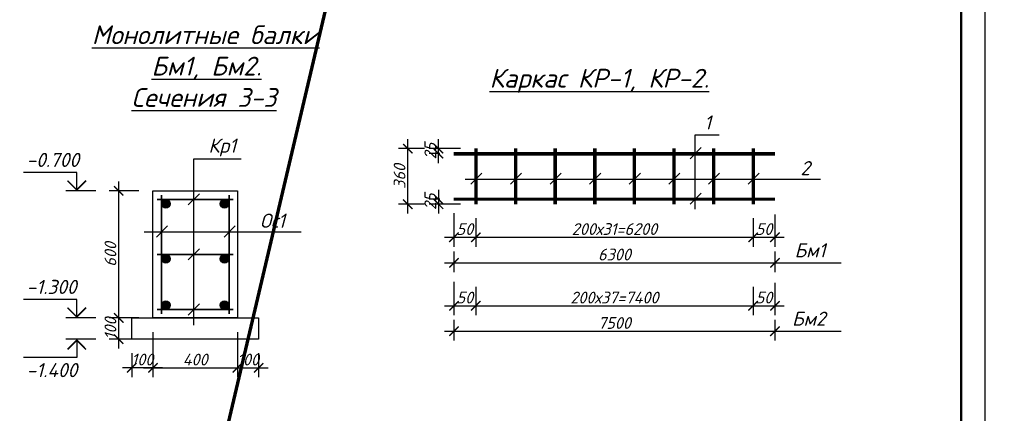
# Model space of a CAD drawing. Header units: millimetres. Extents: x 2063114 to 14983986, y -126020516 to 213791.
# Tile 646 of 656: x 2355949 to 2376915, y -10017 to -1650. Entities that reach past the tile are written whole.
import ezdxf

# ---------------------------------------------------------------- set-up
doc = ezdxf.new("R2010")
doc.units = ezdxf.units.MM
doc.layers.get('Defpoints').update_dxf_attribs({"color": 6, "lineweight": 35})
doc.layers.add('_0', color=7, linetype='Continuous', lineweight=20)
doc.layers.add('план', color=7, linetype='Continuous', lineweight=20)
doc.layers.add('Размеры', color=28, linetype='Continuous')
doc.styles.add('GOST 2.304', font='isocpeur.ttf', dxfattribs={"oblique": 15})
doc.styles.get("Standard").update_dxf_attribs({"font": 'arial.ttf'})
doc.styles.add('V@ler@Live', font='isocpeui.ttf')
doc.dimstyles.new('Standard 2304', dxfattribs={"dimtxt": 250, "dimasz": 200, "dimexe": 200, "dimexo": 300, "dimgap": 50, "dimtad": 1, "dimdec": 0, "dimzin": 0, "dimdsep": 46, "dimtxsty": 'GOST 2.304', "dimblk": 'ARCHTICK', "dimcen": 10, "dimdle": 200, "dimclrd": 256, "dimclre": 256, "dimclrt": 256, "dimadec": 0, "dimazin": 0, "dimtfac": 1, "dimtdec": 0, "dimtofl": 0, "dimtmove": 0, "dimatfit": 3, "dimldrblk": 'ARCHTICK', "dimfxl": 1, "dimtolj": 1, "dimtzin": 0, "dimlwd": -1, "dimarcsym": 0})

# ---------------------------------------------------------------- blocks, each defined once
blk = doc.blocks.new('_ArchTick')
at = {"color": 0, "linetype": 'ByBlock', "const_width": 0.15}
blk.add_lwpolyline([(-0.5, -0.5), (0.5, 0.5)], dxfattribs=at)
blk = doc.blocks.new('*D3597')
at = {"layer": 'Defpoints', "color": 0, "transparency": 16777216}
for p in [(2358787, -7990), (2360587, -7990), (2360587, -9050)]:
    blk.add_point(p, dxfattribs=at)
at = {"layer": 'Размеры', "color": 5, "lineweight": -2, "transparency": 16777216}
for p, q in [((2358787, -8290), (2358787, -9250)), ((2360587, -8290), (2360587, -9250))]:
    blk.add_line(p, q, dxfattribs=at)
at = {"layer": 'Размеры', "color": 5, "transparency": 16777216}
blk.add_line((2358587, -9050), (2360787, -9050), dxfattribs=at)
at = {"layer": 'Размеры', "color": 5, "transparency": 16777216, "xscale": 200, "yscale": 200, "zscale": 200, "rotation": 180}
blk.add_blockref('_ArchTick', (2358787, -9050), dxfattribs=at)
at = {"layer": 'Размеры', "color": 5, "transparency": 16777216, "xscale": 200, "yscale": 200, "zscale": 200}
blk.add_blockref('_ArchTick', (2360587, -9050), dxfattribs=at)
at = {"layer": 'Размеры', "color": 5, "transparency": 16777216, "insert": (2359687, -8875), "char_height": 250, "attachment_point": 5, "style": 'GOST 2.304'}
blk.add_mtext('\\A1;400', dxfattribs=at)
blk = doc.blocks.new('*D3598')
at = {"layer": 'Defpoints', "color": 0, "transparency": 16777216}
for p in [(2358057, -5290), (2358787, -5290), (2358787, -7990)]:
    blk.add_point(p, dxfattribs=at)
at = {"layer": 'Размеры', "color": 5, "transparency": 16777216}
blk.add_line((2358057, -8190), (2358057, -5090), dxfattribs=at)
at = {"layer": 'Размеры', "color": 5, "lineweight": -2, "transparency": 16777216}
for p, q in [((2358487, -5290), (2357857, -5290)), ((2358487, -7990), (2357857, -7990))]:
    blk.add_line(p, q, dxfattribs=at)
at = {"layer": 'Размеры', "color": 5, "transparency": 16777216, "xscale": 200, "yscale": 200, "zscale": 200}
for p, rotation in [((2358057, -5290), 90), ((2358057, -7990), 270)]:
    blk.add_blockref('_ArchTick', p, dxfattribs=dict(at, rotation=rotation))
at = {"layer": 'Размеры', "color": 5, "transparency": 16777216, "insert": (2357882, -6640), "char_height": 250, "attachment_point": 5, "rotation": 90, "style": 'GOST 2.304'}
blk.add_mtext('\\A1;600', dxfattribs=at)
blk = doc.blocks.new('*D3591')
at = {"layer": 'Defpoints', "color": 0, "transparency": 16777216}
for p in [(2364213, -4391), (2364868, -4391), (2364868, -5572)]:
    blk.add_point(p, dxfattribs=at)
at = {"layer": 'Размеры', "color": 5, "transparency": 16777216}
blk.add_line((2364213, -5772), (2364213, -4191), dxfattribs=at)
at = {"layer": 'Размеры', "color": 5, "lineweight": -2, "transparency": 16777216}
for p, q in [((2364568, -4391), (2364013, -4391)), ((2364568, -5572), (2364013, -5572))]:
    blk.add_line(p, q, dxfattribs=at)
at = {"layer": 'Размеры', "color": 5, "transparency": 16777216, "xscale": 200, "yscale": 200, "zscale": 200}
for p, rotation in [((2364213, -4391), 90), ((2364213, -5572), 270)]:
    blk.add_blockref('_ArchTick', p, dxfattribs=dict(at, rotation=rotation))
at = {"layer": 'Размеры', "color": 5, "transparency": 16777216, "insert": (2364038, -4982), "char_height": 250, "attachment_point": 5, "rotation": 90, "style": 'GOST 2.304'}
blk.add_mtext('\\A1;360', dxfattribs=at)
blk = doc.blocks.new('*D3599')
at = {"layer": 'Defpoints', "color": 0, "transparency": 16777216}
for p in [(2364868, -4391), (2365639, -4391), (2365197, -4497)]:
    blk.add_point(p, dxfattribs=at)
at = {"layer": 'Размеры', "color": 5, "transparency": 16777216}
blk.add_line((2364868, -4697), (2364868, -4191), dxfattribs=at)
at = {"layer": 'Размеры', "color": 5, "lineweight": -2, "transparency": 16777216}
for p, q in [((2365339, -4391), (2364668, -4391)), ((2364897, -4497), (2364668, -4497))]:
    blk.add_line(p, q, dxfattribs=at)
at = {"layer": 'Размеры', "color": 5, "transparency": 16777216, "xscale": 200, "yscale": 200, "zscale": 200}
for p, rotation in [((2364868, -4391), 90), ((2364868, -4497), 270)]:
    blk.add_blockref('_ArchTick', p, dxfattribs=dict(at, rotation=rotation))
at = {"layer": 'Размеры', "color": 5, "transparency": 16777216, "insert": (2364693, -4444), "char_height": 250, "attachment_point": 5, "rotation": 90, "style": 'GOST 2.304'}
blk.add_mtext('\\A1;25', dxfattribs=at)
blk = doc.blocks.new('*D3600')
at = {"layer": 'Defpoints', "color": 0, "transparency": 16777216}
for p in [(2364868, -5572), (2365197, -5466), (2365639, -5572)]:
    blk.add_point(p, dxfattribs=at)
at = {"layer": 'Размеры', "color": 5, "transparency": 16777216}
blk.add_line((2364868, -5266), (2364868, -5772), dxfattribs=at)
at = {"layer": 'Размеры', "color": 5, "lineweight": -2, "transparency": 16777216}
for p, q in [((2364897, -5466), (2364668, -5466)), ((2365339, -5572), (2364668, -5572))]:
    blk.add_line(p, q, dxfattribs=at)
at = {"layer": 'Размеры', "color": 5, "transparency": 16777216, "xscale": 200, "yscale": 200, "zscale": 200}
for p, rotation in [((2364868, -5466), 90), ((2364868, -5572), 270)]:
    blk.add_blockref('_ArchTick', p, dxfattribs=dict(at, rotation=rotation))
at = {"layer": 'Размеры', "color": 5, "transparency": 16777216, "insert": (2364693, -5519), "char_height": 250, "attachment_point": 5, "rotation": 90, "style": 'GOST 2.304'}
blk.add_mtext('\\A1;25', dxfattribs=at)
blk = doc.blocks.new('*D3601')
at = {"layer": 'Defpoints', "color": 0, "transparency": 16777216}
for p in [(2365197, -5466), (2365661, -5572), (2365661, -6276)]:
    blk.add_point(p, dxfattribs=at)
at = {"layer": 'Размеры', "color": 5, "lineweight": -2, "transparency": 16777216}
for p, q in [((2365197, -5766), (2365197, -6476)), ((2365661, -5872), (2365661, -6476))]:
    blk.add_line(p, q, dxfattribs=at)
at = {"layer": 'Размеры', "color": 5, "transparency": 16777216}
blk.add_line((2364997, -6276), (2365861, -6276), dxfattribs=at)
at = {"layer": 'Размеры', "color": 5, "transparency": 16777216, "xscale": 200, "yscale": 200, "zscale": 200, "rotation": 180}
blk.add_blockref('_ArchTick', (2365197, -6276), dxfattribs=at)
at = {"layer": 'Размеры', "color": 5, "transparency": 16777216, "xscale": 200, "yscale": 200, "zscale": 200}
blk.add_blockref('_ArchTick', (2365661, -6276), dxfattribs=at)
at = {"layer": 'Размеры', "color": 5, "transparency": 16777216, "insert": (2365429, -6101), "char_height": 250, "attachment_point": 5, "style": 'GOST 2.304'}
blk.add_mtext('\\A1;50', dxfattribs=at)
blk = doc.blocks.new('*D3602')
at = {"layer": 'Defpoints', "color": 0, "transparency": 16777216}
for p in [(2365661, -5572), (2371567, -5572), (2371567, -6276)]:
    blk.add_point(p, dxfattribs=at)
at = {"layer": 'Размеры', "color": 5, "lineweight": -2, "transparency": 16777216}
for p, q in [((2365661, -5872), (2365661, -6476)), ((2371567, -5872), (2371567, -6476))]:
    blk.add_line(p, q, dxfattribs=at)
at = {"layer": 'Размеры', "color": 5, "transparency": 16777216}
blk.add_line((2365461, -6276), (2371767, -6276), dxfattribs=at)
at = {"layer": 'Размеры', "color": 5, "transparency": 16777216, "xscale": 200, "yscale": 200, "zscale": 200, "rotation": 180}
blk.add_blockref('_ArchTick', (2365661, -6276), dxfattribs=at)
at = {"layer": 'Размеры', "color": 5, "transparency": 16777216, "xscale": 200, "yscale": 200, "zscale": 200}
blk.add_blockref('_ArchTick', (2371567, -6276), dxfattribs=at)
at = {"layer": 'Размеры', "color": 5, "transparency": 16777216, "insert": (2368614, -6101), "char_height": 250, "attachment_point": 5, "style": 'GOST 2.304'}
blk.add_mtext('\\A1;200х31=6200', dxfattribs=at)
blk = doc.blocks.new('*D3603')
at = {"layer": 'Defpoints', "color": 0, "transparency": 16777216}
for p in [(2371567, -5572), (2372031, -5488), (2372031, -6276)]:
    blk.add_point(p, dxfattribs=at)
at = {"layer": 'Размеры', "color": 5, "lineweight": -2, "transparency": 16777216}
for p, q in [((2372031, -5788), (2372031, -6476)), ((2371567, -5872), (2371567, -6476))]:
    blk.add_line(p, q, dxfattribs=at)
at = {"layer": 'Размеры', "color": 5, "transparency": 16777216}
blk.add_line((2371367, -6276), (2372231, -6276), dxfattribs=at)
at = {"layer": 'Размеры', "color": 5, "transparency": 16777216, "xscale": 200, "yscale": 200, "zscale": 200, "rotation": 180}
blk.add_blockref('_ArchTick', (2371567, -6276), dxfattribs=at)
at = {"layer": 'Размеры', "color": 5, "transparency": 16777216, "xscale": 200, "yscale": 200, "zscale": 200}
blk.add_blockref('_ArchTick', (2372031, -6276), dxfattribs=at)
at = {"layer": 'Размеры', "color": 5, "transparency": 16777216, "insert": (2371799, -6101), "char_height": 250, "attachment_point": 5, "style": 'GOST 2.304'}
blk.add_mtext('\\A1;50', dxfattribs=at)
blk = doc.blocks.new('*D3592')
at = {"layer": 'Defpoints', "color": 0, "transparency": 16777216}
for p in [(2365197, -6278), (2372031, -6278), (2372031, -6817)]:
    blk.add_point(p, dxfattribs=at)
at = {"layer": 'Размеры', "color": 5, "lineweight": -2, "transparency": 16777216}
for p, q in [((2365197, -6578), (2365197, -7017)), ((2372031, -6578), (2372031, -7017))]:
    blk.add_line(p, q, dxfattribs=at)
at = {"layer": 'Размеры', "color": 5, "transparency": 16777216}
blk.add_line((2364997, -6817), (2372231, -6817), dxfattribs=at)
at = {"layer": 'Размеры', "color": 5, "transparency": 16777216, "xscale": 200, "yscale": 200, "zscale": 200, "rotation": 180}
blk.add_blockref('_ArchTick', (2365197, -6817), dxfattribs=at)
at = {"layer": 'Размеры', "color": 5, "transparency": 16777216, "xscale": 200, "yscale": 200, "zscale": 200}
blk.add_blockref('_ArchTick', (2372031, -6817), dxfattribs=at)
at = {"layer": 'Размеры', "color": 5, "transparency": 16777216, "insert": (2368614, -6642), "char_height": 250, "attachment_point": 5, "style": 'GOST 2.304'}
blk.add_mtext('\\A1;6300', dxfattribs=at)
blk = doc.blocks.new('*D3593')
at = {"layer": 'Defpoints', "color": 0, "transparency": 16777216}
for p in [(2365197, -6921), (2365661, -7028), (2365661, -7732)]:
    blk.add_point(p, dxfattribs=at)
at = {"layer": 'Размеры', "color": 5, "lineweight": -2, "transparency": 16777216}
for p, q in [((2365197, -7221), (2365197, -7932)), ((2365661, -7328), (2365661, -7932))]:
    blk.add_line(p, q, dxfattribs=at)
at = {"layer": 'Размеры', "color": 5, "transparency": 16777216}
blk.add_line((2364997, -7732), (2365861, -7732), dxfattribs=at)
at = {"layer": 'Размеры', "color": 5, "transparency": 16777216, "xscale": 200, "yscale": 200, "zscale": 200, "rotation": 180}
blk.add_blockref('_ArchTick', (2365197, -7732), dxfattribs=at)
at = {"layer": 'Размеры', "color": 5, "transparency": 16777216, "xscale": 200, "yscale": 200, "zscale": 200}
blk.add_blockref('_ArchTick', (2365661, -7732), dxfattribs=at)
at = {"layer": 'Размеры', "color": 5, "transparency": 16777216, "insert": (2365429, -7557), "char_height": 250, "attachment_point": 5, "style": 'GOST 2.304'}
blk.add_mtext('\\A1;50', dxfattribs=at)
blk = doc.blocks.new('*D3594')
at = {"layer": 'Defpoints', "color": 0, "transparency": 16777216}
for p in [(2365661, -7028), (2371567, -7028), (2371567, -7732)]:
    blk.add_point(p, dxfattribs=at)
at = {"layer": 'Размеры', "color": 5, "lineweight": -2, "transparency": 16777216}
for p, q in [((2365661, -7328), (2365661, -7932)), ((2371567, -7328), (2371567, -7932))]:
    blk.add_line(p, q, dxfattribs=at)
at = {"layer": 'Размеры', "color": 5, "transparency": 16777216}
blk.add_line((2365461, -7732), (2371767, -7732), dxfattribs=at)
at = {"layer": 'Размеры', "color": 5, "transparency": 16777216, "xscale": 200, "yscale": 200, "zscale": 200, "rotation": 180}
blk.add_blockref('_ArchTick', (2365661, -7732), dxfattribs=at)
at = {"layer": 'Размеры', "color": 5, "transparency": 16777216, "xscale": 200, "yscale": 200, "zscale": 200}
blk.add_blockref('_ArchTick', (2371567, -7732), dxfattribs=at)
at = {"layer": 'Размеры', "color": 5, "transparency": 16777216, "insert": (2368614, -7557), "char_height": 250, "attachment_point": 5, "style": 'GOST 2.304'}
blk.add_mtext('\\A1;200х37=7400', dxfattribs=at)
blk = doc.blocks.new('*D3595')
at = {"layer": 'Defpoints', "color": 0, "transparency": 16777216}
for p in [(2371567, -7028), (2372031, -6943), (2372031, -7732)]:
    blk.add_point(p, dxfattribs=at)
at = {"layer": 'Размеры', "color": 5, "lineweight": -2, "transparency": 16777216}
for p, q in [((2371567, -7328), (2371567, -7932)), ((2372031, -7243), (2372031, -7932))]:
    blk.add_line(p, q, dxfattribs=at)
at = {"layer": 'Размеры', "color": 5, "transparency": 16777216}
blk.add_line((2371367, -7732), (2372231, -7732), dxfattribs=at)
at = {"layer": 'Размеры', "color": 5, "transparency": 16777216, "xscale": 200, "yscale": 200, "zscale": 200, "rotation": 180}
blk.add_blockref('_ArchTick', (2371567, -7732), dxfattribs=at)
at = {"layer": 'Размеры', "color": 5, "transparency": 16777216, "xscale": 200, "yscale": 200, "zscale": 200}
blk.add_blockref('_ArchTick', (2372031, -7732), dxfattribs=at)
at = {"layer": 'Размеры', "color": 5, "transparency": 16777216, "insert": (2371799, -7557), "char_height": 250, "attachment_point": 5, "style": 'GOST 2.304'}
blk.add_mtext('\\A1;50', dxfattribs=at)
blk = doc.blocks.new('*D3596')
at = {"layer": 'Defpoints', "color": 0, "transparency": 16777216}
for p in [(2365197, -7733), (2372031, -7733), (2372031, -8272)]:
    blk.add_point(p, dxfattribs=at)
at = {"layer": 'Размеры', "color": 5, "lineweight": -2, "transparency": 16777216}
for p, q in [((2365197, -8033), (2365197, -8472)), ((2372031, -8033), (2372031, -8472))]:
    blk.add_line(p, q, dxfattribs=at)
at = {"layer": 'Размеры', "color": 5, "transparency": 16777216}
blk.add_line((2364997, -8272), (2372231, -8272), dxfattribs=at)
at = {"layer": 'Размеры', "color": 5, "transparency": 16777216, "xscale": 200, "yscale": 200, "zscale": 200, "rotation": 180}
blk.add_blockref('_ArchTick', (2365197, -8272), dxfattribs=at)
at = {"layer": 'Размеры', "color": 5, "transparency": 16777216, "xscale": 200, "yscale": 200, "zscale": 200}
blk.add_blockref('_ArchTick', (2372031, -8272), dxfattribs=at)
at = {"layer": 'Размеры', "color": 5, "transparency": 16777216, "insert": (2368614, -8097), "char_height": 250, "attachment_point": 5, "style": 'GOST 2.304'}
blk.add_mtext('\\A1;7500', dxfattribs=at)
blk = doc.blocks.new('ЦУАУКПКРО')
at = {"color": 5}
blk.add_line((-361, 0), (210, 0), dxfattribs=at)
at = {"color": 5, "const_width": 28}
blk.add_lwpolyline([(-175, 195), (0, 20), (175, 195)], dxfattribs=at)
at = {"color": 5}
blk.add_lwpolyline([(0, 0), (0, 350), (1007, 350)], dxfattribs=at)
blk = doc.blocks.new('*D3604')
at = {"layer": 'Defpoints', "color": 0, "transparency": 16777216}
for p in [(2360587, -7990), (2361037, -8440), (2361037, -9050)]:
    blk.add_point(p, dxfattribs=at)
at = {"layer": 'Размеры', "color": 5, "lineweight": -2, "transparency": 16777216}
for p, q in [((2360587, -8290), (2360587, -9250)), ((2361037, -8740), (2361037, -9250))]:
    blk.add_line(p, q, dxfattribs=at)
at = {"layer": 'Размеры', "color": 5, "transparency": 16777216}
blk.add_line((2360387, -9050), (2361237, -9050), dxfattribs=at)
at = {"layer": 'Размеры', "color": 5, "transparency": 16777216, "xscale": 200, "yscale": 200, "zscale": 200, "rotation": 180}
blk.add_blockref('_ArchTick', (2360587, -9050), dxfattribs=at)
at = {"layer": 'Размеры', "color": 5, "transparency": 16777216, "xscale": 200, "yscale": 200, "zscale": 200}
blk.add_blockref('_ArchTick', (2361037, -9050), dxfattribs=at)
at = {"layer": 'Размеры', "color": 5, "transparency": 16777216, "insert": (2360812, -8875), "char_height": 250, "attachment_point": 5, "style": 'GOST 2.304'}
blk.add_mtext('\\A1;100', dxfattribs=at)
blk = doc.blocks.new('*D3605')
at = {"layer": 'Defpoints', "color": 0, "transparency": 16777216}
for p in [(2358787, -7990), (2358337, -8440), (2358337, -9050)]:
    blk.add_point(p, dxfattribs=at)
at = {"layer": 'Размеры', "color": 5, "lineweight": -2, "transparency": 16777216}
for p, q in [((2358787, -8290), (2358787, -9250)), ((2358337, -8740), (2358337, -9250))]:
    blk.add_line(p, q, dxfattribs=at)
at = {"layer": 'Размеры', "color": 5, "transparency": 16777216}
blk.add_line((2358987, -9050), (2358137, -9050), dxfattribs=at)
at = {"layer": 'Размеры', "color": 5, "transparency": 16777216, "xscale": 200, "yscale": 200, "zscale": 200, "rotation": 180}
blk.add_blockref('_ArchTick', (2358337, -9050), dxfattribs=at)
at = {"layer": 'Размеры', "color": 5, "transparency": 16777216, "xscale": 200, "yscale": 200, "zscale": 200}
blk.add_blockref('_ArchTick', (2358787, -9050), dxfattribs=at)
at = {"layer": 'Размеры', "color": 5, "transparency": 16777216, "insert": (2358562, -8875), "char_height": 250, "attachment_point": 5, "style": 'GOST 2.304'}
blk.add_mtext('\\A1;100', dxfattribs=at)
blk = doc.blocks.new('*D3606')
at = {"layer": 'Defpoints', "color": 0, "transparency": 16777216}
for p in [(2358057, -7990), (2358787, -7990), (2358787, -8440)]:
    blk.add_point(p, dxfattribs=at)
at = {"layer": 'Размеры', "color": 5, "transparency": 16777216}
blk.add_line((2358057, -8640), (2358057, -7790), dxfattribs=at)
at = {"layer": 'Размеры', "color": 5, "lineweight": -2, "transparency": 16777216}
for p, q in [((2358487, -7990), (2357857, -7990)), ((2358487, -8440), (2357857, -8440))]:
    blk.add_line(p, q, dxfattribs=at)
at = {"layer": 'Размеры', "color": 5, "transparency": 16777216, "xscale": 200, "yscale": 200, "zscale": 200}
for p, rotation in [((2358057, -7990), 90), ((2358057, -8440), 270)]:
    blk.add_blockref('_ArchTick', p, dxfattribs=dict(at, rotation=rotation))
at = {"layer": 'Размеры', "color": 5, "transparency": 16777216, "insert": (2357882, -8215), "char_height": 250, "attachment_point": 5, "rotation": 90, "style": 'GOST 2.304'}
blk.add_mtext('\\A1;100', dxfattribs=at)

msp = doc.modelspace()

# ---------------------------------------------------------------- hatches: boundary and pattern name
for points in [[(2359152.37473, -5564.2427, 1), (2358972.37473, -5564.2427, 1)], [(2360401.27962, -5564.2427, 1), (2360221.27962, -5564.2427, 1)], [(2359152.37473, -6734.2427, 1), (2358972.37473, -6734.2427, 1)], [(2360401.27962, -6734.2427, 1), (2360221.27962, -6734.2427, 1)], [(2359152.37473, -7715.86862, 1), (2358972.37473, -7715.86862, 1)], [(2360401.27962, -7715.86862, 1), (2360221.27962, -7715.86862, 1)]]:
    msp.add_hatch(color=256).paths.add_polyline_path(points)

# ---------------------------------------------------------------- linework, layer by layer
at = {"lineweight": 30, "ltscale": 0.004}
for p, q in [((2365639.11376, -4391.01348), (2365639.11376, -5572.26348)), ((2365661.05126, -4391.01348), (2365661.05126, -5572.26348)), ((2365682.98876, -4391.01348), (2365682.98876, -5572.26348)), ((2366482.86376, -4391.01348), (2366482.86376, -5572.26348)), ((2366504.80126, -4391.01348), (2366504.80126, -5572.26348)), ((2366526.73876, -4391.01348), (2366526.73876, -5572.26348)), ((2367326.61376, -4391.01348), (2367326.61376, -5572.26348)), ((2367348.55126, -4391.01348), (2367348.55126, -5572.26348)), ((2367370.48876, -4391.01348), (2367370.48876, -5572.26348)), ((2368170.36376, -4391.01348), (2368170.36376, -5572.26348)), ((2368192.30126, -4391.01348), (2368192.30126, -5572.26348)), ((2368214.23876, -4391.01348), (2368214.23876, -5572.26348)), ((2369014.11376, -4391.01348), (2369014.11376, -5572.26348)), ((2369036.05126, -4391.01348), (2369036.05126, -5572.26348)), ((2369057.98876, -4391.01348), (2369057.98876, -5572.26348)), ((2369857.86376, -4391.01348), (2369857.86376, -5572.26348)), ((2369879.80126, -4391.01348), (2369879.80126, -5572.26348)), ((2369901.73876, -4391.01348), (2369901.73876, -5572.26348)), ((2370701.61376, -4391.01348), (2370701.61376, -5572.26348)), ((2370723.55126, -4391.01348), (2370723.55126, -5572.26348)), ((2370745.48876, -4391.01348), (2370745.48876, -5572.26348)), ((2371545.36376, -4391.01348), (2371545.36376, -5572.26348)), ((2371567.30126, -4391.01348), (2371567.30126, -5572.26348)), ((2371589.23876, -4391.01348), (2371589.23876, -5572.26348)), ((2365196.98876, -4475.38848), (2372031.36376, -4475.38848)), ((2365196.98876, -4519.26348), (2372031.36376, -4519.26348)), ((2365654.72314, -4497.32598), (2372031.36376, -4497.32598)), ((2365196.98876, -5444.01348), (2372031.36376, -5444.01348)), ((2372031.36376, -5465.95098), (2365196.98876, -5465.95098)), ((2372031.36376, -5487.88848), (2365196.98876, -5487.88848))]:
    msp.add_line(p, q, dxfattribs=at)
at = {"color": 5, "lineweight": 30}
for p, q in [((2370463.62355, -4367.79438), (2370227.27596, -4604.14197)), ((2365790.58286, -4911.09959), (2365554.23527, -5147.44718)), ((2366634.33286, -4911.09959), (2366397.98527, -5147.44718)), ((2367478.08286, -4911.09959), (2367241.73527, -5147.44718)), ((2368321.83286, -4911.09959), (2368085.48527, -5147.44718)), ((2369165.58286, -4911.09959), (2368929.23527, -5147.44718)), ((2370009.33286, -4911.09959), (2369772.98527, -5147.44718)), ((2370853.08286, -4911.09959), (2370616.73527, -5147.44718)), ((2371696.83286, -4911.09959), (2371460.48527, -5147.44718)), ((2359775.69581, -5351.88186), (2359539.34822, -5588.22945)), ((2370463.62355, -5336.41938), (2370227.27596, -5572.76697)), ((2359096.35878, -6033.22376), (2358860.01119, -6269.57135)), ((2360536.35878, -6033.22376), (2360300.01119, -6269.57135)), ((2359775.69581, -6521.88186), (2359539.34822, -6758.22945)), ((2359775.69581, -7691.88186), (2359539.34822, -7928.22945))]:
    msp.add_line(p, q, dxfattribs=at)
at = {"color": 5}
for p, q in [((2359657.52202, -4610.70523), (2360662.08638, -4610.70523)), ((2359657.52202, -8142.99168), (2359657.52202, -4610.70523)), ((2365437.1471, -5040.63119), (2372999.7654, -5040.63119)), ((2358602.47445, -6162.75536), (2361946.12405, -6162.75536))]:
    msp.add_line(p, q, dxfattribs=at)
at = {"ltscale": 0.004}
msp.add_line((2365196.98876, -4497.32598), (2365661.05126, -4497.32598), dxfattribs=at)
at = {"lineweight": 35}
for p, q in [((2358966.82718, -7900.05566), (2358966.82718, -5380.05566)), ((2360406.82718, -5380.05566), (2360406.82718, -7900.05566)), ((2358876.82718, -5470.05566), (2360496.82718, -5470.05566)), ((2358876.82718, -6640.05566), (2360496.82718, -6640.05566)), ((2360496.82718, -7810.05566), (2358876.82718, -7810.05566))]:
    msp.add_line(p, q, dxfattribs=at)
at = {"color": 0}
msp.add_lwpolyline([(2317098.69564, 16091.38001), (2376498.69564, 16091.38001), (2376498.69564, -25908.61999), (2317098.69564, -25908.61999)], close=True, dxfattribs=at)
at = {"ltscale": 100}
msp.add_lwpolyline([(2317098.69574, 16091.38001), (2376498.69574, 16091.38001), (2376498.69574, -25908.61999), (2317098.69574, -25908.61999)], close=True, dxfattribs=at)
at = {"color": 5}
msp.add_lwpolyline([(2370334.09195, -5677.49033), (2370334.09195, -4094.09179), (2370844.13815, -4094.09179)], dxfattribs=at)
at = {"lineweight": 30}
for points in [[(2360586.82718, -5290.05566), (2360586.82718, -7990.05566), (2358786.82718, -7990.05566), (2358786.82718, -5290.05566)], [(2358336.82718, -7990.05566), (2361036.82718, -7990.05566), (2361036.82718, -8440.05566), (2358336.82718, -8440.05566)]]:
    msp.add_lwpolyline(points, close=True, dxfattribs=at)
for centre in [(2359062.37473, -5564.2427), (2360311.27962, -5564.2427), (2359062.37473, -6734.2427), (2360311.27962, -6734.2427), (2359062.37473, -7715.86862), (2360311.27962, -7715.86862)]:
    msp.add_circle(centre, 90)
at = {"layer": '_0', "lineweight": 70}
msp.add_line((2317098.69554, -193908.61999), (2376498.69574, 58091.38001), dxfattribs=at)
at = {"layer": 'план', "color": 0, "lineweight": 50}
msp.add_lwpolyline([(2319098.69564, 15591.38001), (2375998.69564, 15591.38001), (2375998.69564, -25408.61999), (2319098.69564, -25408.61999)], close=True, dxfattribs=at)
at = {"layer": 'Размеры', "color": 5}
for p, q in [((2372181.36376, -6816.5386), (2373438.19447, -6816.5386)), ((2372181.36376, -8271.82997), (2373438.19447, -8271.82997))]:
    msp.add_line(p, q, dxfattribs=at)

# ---------------------------------------------------------------- block references
at = {"xscale": -1.1249999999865, "yscale": 1.1249999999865, "zscale": 1.1249999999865}
for p in [(2357165.31481, -5290.05566), (2357165.31481, -7990.05566)]:
    msp.add_blockref('ЦУАУКПКРО', p, dxfattribs=at)
at = {"xscale": 1.1249999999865, "yscale": 1.1249999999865, "zscale": 1.1249999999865, "rotation": 180}
msp.add_blockref('ЦУАУКПКРО', (2357165.31481, -8440.05566), dxfattribs=at)

# ---------------------------------------------------------------- texts
at = {"color": 5, "char_height": 400, "width": 5797.168286, "attachment_point": 1}
for s, insert in [('\\pi2898.58414;{\\fISOCPEUR|b1|i1|c204|p34;\\L\\C256;\\P\\pi504.73107;Монолитные балки \\P\\pi1772.64711;Бм1, Бм2.\\P\\pi1348.20933;Сечения 3-3}', (2356980.64337, -1102.96602)), ('{\\fISOCPEUR|b1|i1|c204|p34;\\L\\C256;Каркас КР-1, КР-2.}', (2365953.45475, -2693.92042))]:
    msp.add_mtext(s, dxfattribs=dict(at, insert=insert))
at = {"char_height": 300, "width": 719.9188898, "style": 'V@ler@Live'}
for s, insert, attachment_point in [('1', (2370673.68687, -3684.60602), 3), ('Кр1', (2360558.62317, -4176.75396), 3), ('-0.700', (2356095.64606, -4480.41148), 1), ('2', (2372778.97143, -4655.56901), 3), ('Ос1', (2361599.59522, -5772.75536), 3), ('Бм1', (2373109.33859, -6401.6374), 3), ('-1.300', (2356095.64606, -7180.41148), 1), ('Бм2', (2373109.33859, -7856.92877), 3), ('-1.400', (2356095.64606, -9249.69984), 7)]:
    msp.add_mtext(s, dxfattribs=dict(at, insert=insert, attachment_point=attachment_point))

# ---------------------------------------------------------------- dimensions: what is measured, and where the dimension line sits
at = {"layer": 'Размеры', "color": 5}
for base, p1, p2, text, picture, middle in [((2364212.8821, -4391.01348), (2364868.32821, -5572.26348), (2364868.32821, -4391.01348), '360', '*D3591', (2364037.8821, -4981.63848)), ((2358056.86371, -5290.05566), (2358786.82718, -7990.05566), (2358786.82718, -5290.05566), '600', '*D3598', (2357881.86371, -6640.05566))]:
    dim = msp.add_linear_dim(base=base, p1=p1, p2=p2, angle=90, text=text, dimstyle='Standard 2304', override={"dimclrd": 5, "dimclre": 5, "dimclrt": 5, "dimtmove": 1, "dimfxl": 1200, "dimfxlon": 1}, dxfattribs=at)
    dim.commit()
    dim.dimension.update_dxf_attribs({"geometry": picture, "text_midpoint": middle})
for base, p1, p2, text, picture, middle in [((2364868.32821, -4391.01348), (2365196.98876, -4497.32598), (2365639.11376, -4391.01348), '25', '*D3599', (2364868.32821, -4444.16973)), ((2364868.32821, -5572.26348), (2365196.98876, -5465.95098), (2365639.11376, -5572.26348), '25', '*D3600', (2364868.32821, -5519.10723)), ((2358056.86371, -7990.05566), (2358786.82718, -8440.05566), (2358786.82718, -7990.05566), '100', '*D3606', (2358056.86371, -8215.05566))]:
    dim = msp.add_linear_dim(base=base, p1=p1, p2=p2, angle=90, text=text, dimstyle='Standard 2304', override={"dimclrd": 5, "dimclre": 5, "dimclrt": 5, "dimtmove": 1, "dimfxl": 1200, "dimfxlon": 1}, dxfattribs=at)
    dim.commit()
    dim.dimension.update_dxf_attribs({"geometry": picture, "text_midpoint": middle, "dimtype": 160})
for base, p1, p2, picture, middle in [((2365661.05126, -6276.37041), (2365196.98876, -5465.95098), (2365661.05126, -5572.26348), '*D3601', (2365429.02001, -6276.37041)), ((2372031.36376, -6276.37041), (2371567.30126, -5572.26348), (2372031.36376, -5487.88848), '*D3603', (2371799.33251, -6276.37041)), ((2365661.05126, -7731.66178), (2365196.98876, -6921.24235), (2365661.05126, -7027.55485), '*D3593', (2365429.02001, -7731.66178)), ((2372031.36376, -7731.66178), (2371567.30126, -7027.55485), (2372031.36376, -6943.17985), '*D3595', (2371799.33251, -7731.66178))]:
    dim = msp.add_linear_dim(base=base, p1=p1, p2=p2, text='50', dimstyle='Standard 2304', override={"dimclrd": 5, "dimclre": 5, "dimclrt": 5, "dimtmove": 1, "dimfxl": 1200, "dimfxlon": 1}, dxfattribs=at)
    dim.commit()
    dim.dimension.update_dxf_attribs({"geometry": picture, "text_midpoint": middle, "dimtype": 160})
for base, p1, p2, text, picture, middle in [((2371567.30126, -6276.37041), (2365661.05126, -5572.26348), (2371567.30126, -5572.26348), '200х31=6200', '*D3602', (2368614.17626, -6101.37041)), ((2372031.36376, -6816.5386), (2365196.98876, -6277.62041), (2372031.36376, -6277.62041), '6300', '*D3592', (2368614.17626, -6641.5386)), ((2371567.30126, -7731.66178), (2365661.05126, -7027.55485), (2371567.30126, -7027.55485), '200х37=7400', '*D3594', (2368614.17626, -7556.66178)), ((2372031.36376, -8271.82997), (2365196.98876, -7732.91178), (2372031.36376, -7732.91178), '7500', '*D3596', (2368614.17626, -8096.82997)), ((2360586.82718, -9049.79487), (2358786.82718, -7990.05566), (2360586.82718, -7990.05566), '400', '*D3597', (2359686.82718, -8874.79487))]:
    dim = msp.add_linear_dim(base=base, p1=p1, p2=p2, text=text, dimstyle='Standard 2304', override={"dimclrd": 5, "dimclre": 5, "dimclrt": 5, "dimtmove": 1, "dimfxl": 1200, "dimfxlon": 1}, dxfattribs=at)
    dim.commit()
    dim.dimension.update_dxf_attribs({"geometry": picture, "text_midpoint": middle})
at = {"layer": 'Размеры'}
dim = msp.add_linear_dim(base=(2358336.82718, -9049.79487), p1=(2358786.82718, -7990.05566), p2=(2358336.82718, -8440.05566), angle=180, text='100', dimstyle='Standard 2304', override={"dimclrd": 5, "dimclre": 5, "dimclrt": 5, "dimtmove": 1, "dimfxl": 1200, "dimfxlon": 1}, dxfattribs=at)
dim.commit()
dim.dimension.update_dxf_attribs({"geometry": '*D3605', "text_midpoint": (2358561.82718, -9049.79487), "dimtype": 160})
dim = msp.add_linear_dim(base=(2361036.82718, -9049.79487), p1=(2360586.82718, -7990.05566), p2=(2361036.82718, -8440.05566), text='100', dimstyle='Standard 2304', override={"dimclrd": 5, "dimclre": 5, "dimclrt": 5, "dimtmove": 1, "dimfxl": 1200, "dimfxlon": 1}, dxfattribs=at)
dim.commit()
dim.dimension.update_dxf_attribs({"geometry": '*D3604', "text_midpoint": (2360811.82718, -9049.79487), "dimtype": 160})

doc.saveas('drawing.dxf')
